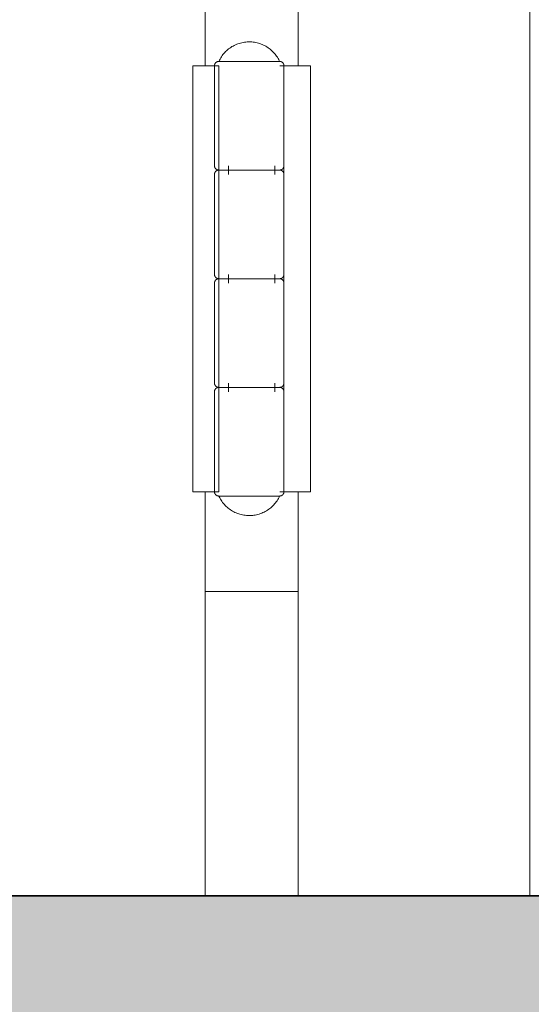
# Model space of a CAD drawing. Header units: inches. Extents: x 424 to 2043, y -237 to 445.
# Tile 660 of 965: x 855.217 to 855.335, y 220.672 to 220.899. Entities that reach past the tile are written whole.
import ezdxf

# ---------------------------------------------------------------- set-up
doc = ezdxf.new("R2010")
doc.units = ezdxf.units.IN
doc.header["$MEASUREMENT"] = 0
for name, color, linetype, lineweight in [('A-DOOR', 31, 'Continuous', 9), ('A-FLOR', 192, 'Continuous', 9), ('A-FLOR-HRAL', 11, 'Continuous', 9), ('A-FLOR-PATT', 8, 'Continuous', 35)]:
    doc.layers.add(name, color=color, linetype=linetype, lineweight=lineweight)

# ---------------------------------------------------------------- blocks, each defined once
blk = doc.blocks.new('Railing - Railing-185932-Section 1')
at = {"layer": 'A-FLOR-HRAL'}
blk.add_line((-121.62699, 5.67), (-121.60557, 5.67), dxfattribs=at)
blk = doc.blocks.new('Railing - Railing-185991-Section 1')
at = {"layer": 'A-FLOR-HRAL'}
blk.add_line((-121.62699, 5.67), (-121.60557, 5.67), dxfattribs=at)
blk = doc.blocks.new('5-panel_Bi-fold_external_door_10806 - Type 1-V65-Section 1')
at = {"layer": 'A-DOOR'}
for p, q in [((-121.5523, 8.33776), (-121.5523, 5.6)), ((-121.62699, 6.751), (-121.62699, 5.79096)), ((-121.60557, 6.751), (-121.60557, 5.79096)), ((-121.62985, 5.79096), (-121.6256, 5.79096)), ((-121.62985, 5.69296), (-121.62985, 5.79096)), ((-121.6256, 5.79096), (-121.62388, 5.79096)), ((-121.62486, 5.79096), (-121.62486, 5.76796)), ((-121.62388, 5.69296), (-121.62388, 5.79096)), ((-121.61692, 5.79196), (-121.62296, 5.79196)), ((-121.61083, 5.79196), (-121.61692, 5.79196)), ((-121.60981, 5.79096), (-121.60909, 5.79096)), ((-121.60887, 5.79096), (-121.60707, 5.79096)), ((-121.60887, 5.79096), (-121.60887, 5.69296)), ((-121.60886, 5.76796), (-121.60886, 5.79096)), ((-121.60707, 5.79096), (-121.60276, 5.79096)), ((-121.60276, 5.79096), (-121.60276, 5.69296)), ((-121.62289, 5.76696), (-121.61692, 5.76696)), ((-121.6168, 5.76696), (-121.62179, 5.76696)), ((-121.62166, 5.76596), (-121.62166, 5.76796)), ((-121.61692, 5.76696), (-121.6168, 5.76696)), ((-121.61099, 5.76796), (-121.61099, 5.76596)), ((-121.62486, 5.76596), (-121.62486, 5.74296)), ((-121.60886, 5.74296), (-121.60886, 5.76596)), ((-121.62289, 5.74196), (-121.61692, 5.74196)), ((-121.6168, 5.74196), (-121.62179, 5.74196)), ((-121.62166, 5.74096), (-121.62166, 5.74296)), ((-121.61692, 5.74196), (-121.6168, 5.74196)), ((-121.61099, 5.74296), (-121.61099, 5.74096)), ((-121.62486, 5.74096), (-121.62486, 5.71796)), ((-121.60886, 5.71796), (-121.60886, 5.74096)), ((-121.62289, 5.71696), (-121.61692, 5.71696)), ((-121.6168, 5.71696), (-121.62179, 5.71696)), ((-121.62166, 5.71596), (-121.62166, 5.71796)), ((-121.61692, 5.71696), (-121.6168, 5.71696)), ((-121.61099, 5.71796), (-121.61099, 5.71596)), ((-121.62486, 5.71596), (-121.62486, 5.69296)), ((-121.60886, 5.69296), (-121.60886, 5.71596)), ((-121.6256, 5.69296), (-121.62985, 5.69296)), ((-121.62699, 5.69296), (-121.62699, 5.6)), ((-121.62388, 5.69296), (-121.6256, 5.69296)), ((-121.62296, 5.69196), (-121.61692, 5.69196)), ((-121.61692, 5.69196), (-121.61083, 5.69196)), ((-121.60909, 5.69296), (-121.60981, 5.69296)), ((-121.60707, 5.69296), (-121.60887, 5.69296)), ((-121.60276, 5.69296), (-121.60707, 5.69296)), ((-121.60557, 5.69296), (-121.60557, 5.6))]:
    blk.add_line(p, q, dxfattribs=at)
at = {"layer": 'A-DOOR', "flags": 128}
for points in [[(-121.62386, 5.79196), (-121.62373, 5.79224), (-121.62358, 5.79251), (-121.62343, 5.79278), (-121.62326, 5.79304), (-121.62309, 5.79329), (-121.6229, 5.79353), (-121.62271, 5.79377), (-121.6225, 5.794), (-121.62229, 5.79422), (-121.62207, 5.79443), (-121.62184, 5.79464), (-121.6216, 5.79483), (-121.62135, 5.79502), (-121.6211, 5.79519), (-121.62084, 5.79536), (-121.62057, 5.79551), (-121.6203, 5.79565), (-121.62002, 5.79578), (-121.61974, 5.7959), (-121.61945, 5.79601), (-121.61916, 5.79611), (-121.61886, 5.7962), (-121.61856, 5.79627), (-121.61826, 5.79633), (-121.61796, 5.79638), (-121.61765, 5.79642), (-121.61734, 5.79645), (-121.61704, 5.79646), (-121.61686, 5.79646)], [(-121.61686, 5.79646), (-121.61655, 5.79645), (-121.61625, 5.79644), (-121.61594, 5.79641), (-121.61564, 5.79636), (-121.61533, 5.79631), (-121.61503, 5.79624), (-121.61474, 5.79616), (-121.61444, 5.79607), (-121.61415, 5.79597), (-121.61387, 5.79585), (-121.61359, 5.79573), (-121.61331, 5.79559), (-121.61304, 5.79544), (-121.61278, 5.79529), (-121.61252, 5.79512), (-121.61227, 5.79494), (-121.61202, 5.79475), (-121.61179, 5.79455), (-121.61156, 5.79434), (-121.61134, 5.79413), (-121.61113, 5.7939), (-121.61093, 5.79367), (-121.61074, 5.79343), (-121.61056, 5.79318), (-121.61039, 5.79292), (-121.61023, 5.79266), (-121.61008, 5.79239), (-121.60994, 5.79212), (-121.60986, 5.79196)], [(-121.62486, 5.79096), (-121.62486, 5.791), (-121.62486, 5.79104), (-121.62486, 5.79108), (-121.62485, 5.79112), (-121.62484, 5.79116), (-121.62483, 5.7912), (-121.62482, 5.79124), (-121.62481, 5.79128), (-121.6248, 5.79131), (-121.62478, 5.79135), (-121.62477, 5.79139), (-121.62475, 5.79142), (-121.62473, 5.79146), (-121.62471, 5.79149), (-121.62469, 5.79153), (-121.62466, 5.79156), (-121.62464, 5.79159), (-121.62461, 5.79162), (-121.62459, 5.79165), (-121.62456, 5.79168), (-121.62453, 5.79171), (-121.6245, 5.79173), (-121.62447, 5.79176), (-121.62444, 5.79178), (-121.6244, 5.7918), (-121.62437, 5.79182), (-121.62433, 5.79184), (-121.6243, 5.79186), (-121.62426, 5.79188), (-121.62422, 5.79189), (-121.62419, 5.79191), (-121.62415, 5.79192), (-121.62411, 5.79193), (-121.62407, 5.79194), (-121.62403, 5.79195), (-121.62399, 5.79195), (-121.62395, 5.79196), (-121.62391, 5.79196), (-121.62387, 5.79196), (-121.62386, 5.79196)], [(-121.61692, 5.79196), (-121.6172, 5.79196), (-121.61748, 5.79196), (-121.61776, 5.79196), (-121.61804, 5.79196), (-121.61831, 5.79196), (-121.61859, 5.79196), (-121.61886, 5.79196), (-121.61912, 5.79196), (-121.61939, 5.79196), (-121.61965, 5.79196), (-121.6199, 5.79196), (-121.62015, 5.79196), (-121.62039, 5.79196), (-121.62063, 5.79196), (-121.62087, 5.79196), (-121.62109, 5.79196), (-121.62131, 5.79196), (-121.62152, 5.79196), (-121.62173, 5.79196), (-121.62193, 5.79196), (-121.62212, 5.79196), (-121.6223, 5.79196), (-121.62247, 5.79196), (-121.62263, 5.79196), (-121.62279, 5.79196), (-121.62293, 5.79196), (-121.62307, 5.79196), (-121.62319, 5.79196), (-121.6233, 5.79196), (-121.62341, 5.79196), (-121.6235, 5.79196), (-121.62359, 5.79196), (-121.62366, 5.79196), (-121.62372, 5.79196), (-121.62377, 5.79196), (-121.62381, 5.79196), (-121.62384, 5.79196), (-121.62386, 5.79196), (-121.62386, 5.79196)], [(-121.62386, 5.79196), (-121.62386, 5.79196), (-121.62384, 5.79196), (-121.62381, 5.79196), (-121.62377, 5.79196), (-121.62372, 5.79196), (-121.62366, 5.79196), (-121.62359, 5.79196), (-121.62351, 5.79196), (-121.62341, 5.79196), (-121.62331, 5.79196), (-121.6232, 5.79196), (-121.62307, 5.79196), (-121.62294, 5.79196), (-121.62279, 5.79196), (-121.62264, 5.79196), (-121.62248, 5.79196), (-121.62231, 5.79196)], [(-121.60986, 5.79196), (-121.60987, 5.79196), (-121.60989, 5.79196), (-121.60991, 5.79196), (-121.60995, 5.79196), (-121.61, 5.79196), (-121.61006, 5.79196), (-121.61014, 5.79196), (-121.61022, 5.79196), (-121.61031, 5.79196), (-121.61042, 5.79196), (-121.61053, 5.79196), (-121.61065, 5.79196), (-121.61079, 5.79196), (-121.61093, 5.79196), (-121.61109, 5.79196), (-121.61125, 5.79196), (-121.61142, 5.79196), (-121.6116, 5.79196), (-121.61179, 5.79196), (-121.61199, 5.79196), (-121.61219, 5.79196), (-121.6124, 5.79196), (-121.61262, 5.79196), (-121.61285, 5.79196), (-121.61308, 5.79196), (-121.61332, 5.79196), (-121.61356, 5.79196), (-121.61381, 5.79196), (-121.61407, 5.79196), (-121.61433, 5.79196), (-121.61459, 5.79196), (-121.61486, 5.79196), (-121.61513, 5.79196), (-121.6154, 5.79196), (-121.61567, 5.79196), (-121.61595, 5.79196), (-121.61623, 5.79196), (-121.61651, 5.79196), (-121.61679, 5.79196), (-121.61692, 5.79196)], [(-121.61143, 5.79196), (-121.61126, 5.79196), (-121.61109, 5.79196), (-121.61094, 5.79196), (-121.61079, 5.79196), (-121.61066, 5.79196), (-121.61054, 5.79196), (-121.61042, 5.79196), (-121.61032, 5.79196), (-121.61022, 5.79196), (-121.61014, 5.79196), (-121.61007, 5.79196), (-121.61, 5.79196), (-121.60995, 5.79196), (-121.60991, 5.79196), (-121.60989, 5.79196), (-121.60987, 5.79196), (-121.60986, 5.79196)], [(-121.60986, 5.79196), (-121.60982, 5.79196), (-121.60978, 5.79196), (-121.60974, 5.79195), (-121.6097, 5.79195), (-121.60966, 5.79194), (-121.60962, 5.79193), (-121.60959, 5.79192), (-121.60955, 5.79191), (-121.60951, 5.7919), (-121.60947, 5.79188), (-121.60944, 5.79187), (-121.6094, 5.79185), (-121.60937, 5.79183), (-121.60933, 5.79181), (-121.6093, 5.79179), (-121.60927, 5.79176), (-121.60923, 5.79174), (-121.6092, 5.79171), (-121.60917, 5.79169), (-121.60915, 5.79166), (-121.60912, 5.79163), (-121.60909, 5.7916), (-121.60907, 5.79157), (-121.60904, 5.79153), (-121.60902, 5.7915), (-121.609, 5.79147), (-121.60898, 5.79143), (-121.60896, 5.7914), (-121.60895, 5.79136), (-121.60893, 5.79132), (-121.60892, 5.79129), (-121.6089, 5.79125), (-121.60889, 5.79121), (-121.60888, 5.79117), (-121.60888, 5.79113), (-121.60887, 5.79109), (-121.60887, 5.79105), (-121.60886, 5.79101), (-121.60886, 5.79097), (-121.60886, 5.79096)], [(-121.62386, 5.76696), (-121.6239, 5.76696), (-121.62394, 5.76696), (-121.62398, 5.76697), (-121.62402, 5.76697), (-121.62406, 5.76698), (-121.6241, 5.76699), (-121.62414, 5.767), (-121.62418, 5.76701), (-121.62421, 5.76703), (-121.62425, 5.76704), (-121.62429, 5.76706), (-121.62432, 5.76707), (-121.62436, 5.76709), (-121.62439, 5.76711), (-121.62443, 5.76714), (-121.62446, 5.76716), (-121.62449, 5.76718), (-121.62452, 5.76721), (-121.62455, 5.76724), (-121.62458, 5.76726), (-121.62461, 5.76729), (-121.62463, 5.76732), (-121.62466, 5.76736), (-121.62468, 5.76739), (-121.6247, 5.76742), (-121.62473, 5.76745), (-121.62474, 5.76749), (-121.62476, 5.76753), (-121.62478, 5.76756), (-121.62479, 5.7676), (-121.62481, 5.76764), (-121.62482, 5.76767), (-121.62483, 5.76771), (-121.62484, 5.76775), (-121.62485, 5.76779), (-121.62485, 5.76783), (-121.62486, 5.76787), (-121.62486, 5.76791), (-121.62486, 5.76795), (-121.62486, 5.76796)], [(-121.62486, 5.76596), (-121.62486, 5.766), (-121.62486, 5.76604), (-121.62486, 5.76608), (-121.62485, 5.76612), (-121.62484, 5.76616), (-121.62483, 5.7662), (-121.62482, 5.76624), (-121.62481, 5.76628), (-121.6248, 5.76631), (-121.62478, 5.76635), (-121.62477, 5.76639), (-121.62475, 5.76642), (-121.62473, 5.76646), (-121.62471, 5.76649), (-121.62469, 5.76653), (-121.62466, 5.76656), (-121.62464, 5.76659), (-121.62461, 5.76662), (-121.62459, 5.76665), (-121.62456, 5.76668), (-121.62453, 5.76671), (-121.6245, 5.76673), (-121.62447, 5.76676), (-121.62444, 5.76678), (-121.6244, 5.7668), (-121.62437, 5.76682), (-121.62433, 5.76684), (-121.6243, 5.76686), (-121.62426, 5.76688), (-121.62422, 5.76689), (-121.62419, 5.76691), (-121.62415, 5.76692), (-121.62411, 5.76693), (-121.62407, 5.76694), (-121.62403, 5.76695), (-121.62399, 5.76695), (-121.62395, 5.76696), (-121.62391, 5.76696), (-121.62387, 5.76696), (-121.62386, 5.76696)], [(-121.6168, 5.76696), (-121.61708, 5.76696), (-121.61736, 5.76696), (-121.61764, 5.76696), (-121.61792, 5.76696), (-121.61819, 5.76696), (-121.61847, 5.76696), (-121.61874, 5.76696), (-121.61901, 5.76696), (-121.61927, 5.76696), (-121.61953, 5.76696), (-121.61979, 5.76696), (-121.62004, 5.76696), (-121.62029, 5.76696), (-121.62053, 5.76696), (-121.62076, 5.76696), (-121.62099, 5.76696), (-121.62122, 5.76696), (-121.62143, 5.76696), (-121.62164, 5.76696), (-121.62184, 5.76696), (-121.62203, 5.76696), (-121.62222, 5.76696), (-121.62239, 5.76696), (-121.62256, 5.76696), (-121.62272, 5.76696), (-121.62287, 5.76696), (-121.62301, 5.76696), (-121.62314, 5.76696), (-121.62326, 5.76696), (-121.62336, 5.76696), (-121.62346, 5.76696), (-121.62355, 5.76696), (-121.62363, 5.76696), (-121.62369, 5.76696), (-121.62375, 5.76696), (-121.62379, 5.76696), (-121.62383, 5.76696), (-121.62385, 5.76696), (-121.62386, 5.76696)], [(-121.62386, 5.76696), (-121.62386, 5.76696), (-121.62384, 5.76696), (-121.62381, 5.76696), (-121.62377, 5.76696), (-121.62372, 5.76696), (-121.62366, 5.76696), (-121.62359, 5.76696), (-121.62351, 5.76696), (-121.62341, 5.76696), (-121.62331, 5.76696), (-121.6232, 5.76696), (-121.62307, 5.76696), (-121.62294, 5.76696), (-121.62279, 5.76696), (-121.62264, 5.76696), (-121.62248, 5.76696), (-121.62231, 5.76696), (-121.62213, 5.76696), (-121.62194, 5.76696), (-121.62174, 5.76696), (-121.62153, 5.76696), (-121.62132, 5.76696), (-121.6211, 5.76696), (-121.62088, 5.76696), (-121.62064, 5.76696), (-121.62041, 5.76696), (-121.62016, 5.76696), (-121.61991, 5.76696), (-121.61966, 5.76696), (-121.6194, 5.76696), (-121.61914, 5.76696), (-121.61887, 5.76696), (-121.6186, 5.76696), (-121.61833, 5.76696), (-121.61805, 5.76696), (-121.61778, 5.76696), (-121.6175, 5.76696), (-121.61722, 5.76696), (-121.61694, 5.76696), (-121.61692, 5.76696)], [(-121.61692, 5.76696), (-121.6172, 5.76696), (-121.61748, 5.76696), (-121.61776, 5.76696), (-121.61804, 5.76696), (-121.61831, 5.76696), (-121.61859, 5.76696), (-121.61886, 5.76696), (-121.61912, 5.76696), (-121.61939, 5.76696), (-121.61965, 5.76696), (-121.6199, 5.76696), (-121.62015, 5.76696), (-121.62039, 5.76696), (-121.62063, 5.76696), (-121.62087, 5.76696), (-121.62109, 5.76696), (-121.62131, 5.76696), (-121.62152, 5.76696), (-121.62173, 5.76696), (-121.62193, 5.76696), (-121.62212, 5.76696), (-121.6223, 5.76696), (-121.62247, 5.76696), (-121.62263, 5.76696), (-121.62279, 5.76696), (-121.62293, 5.76696), (-121.62307, 5.76696), (-121.62319, 5.76696), (-121.6233, 5.76696), (-121.62341, 5.76696), (-121.6235, 5.76696), (-121.62359, 5.76696), (-121.62366, 5.76696), (-121.62372, 5.76696), (-121.62377, 5.76696), (-121.62381, 5.76696), (-121.62384, 5.76696), (-121.62386, 5.76696), (-121.62386, 5.76696)], [(-121.62386, 5.76696), (-121.62386, 5.76696), (-121.62384, 5.76696), (-121.62381, 5.76696), (-121.62377, 5.76696), (-121.62372, 5.76696), (-121.62366, 5.76696), (-121.62359, 5.76696), (-121.62351, 5.76696), (-121.62341, 5.76696), (-121.62331, 5.76696), (-121.6232, 5.76696), (-121.62307, 5.76696), (-121.62294, 5.76696), (-121.62279, 5.76696), (-121.62264, 5.76696), (-121.62248, 5.76696), (-121.62231, 5.76696), (-121.62213, 5.76696), (-121.62194, 5.76696), (-121.62174, 5.76696), (-121.62153, 5.76696), (-121.62132, 5.76696), (-121.6211, 5.76696), (-121.62088, 5.76696), (-121.62064, 5.76696), (-121.62041, 5.76696), (-121.62016, 5.76696), (-121.61991, 5.76696), (-121.61966, 5.76696), (-121.6194, 5.76696), (-121.61914, 5.76696), (-121.61887, 5.76696), (-121.6186, 5.76696), (-121.61833, 5.76696), (-121.61805, 5.76696), (-121.61778, 5.76696), (-121.6175, 5.76696), (-121.61722, 5.76696), (-121.61694, 5.76696), (-121.6168, 5.76696)], [(-121.61692, 5.76696), (-121.61664, 5.76696), (-121.61636, 5.76696), (-121.61609, 5.76696), (-121.61581, 5.76696), (-121.61553, 5.76696), (-121.61526, 5.76696), (-121.61499, 5.76696), (-121.61472, 5.76696), (-121.61445, 5.76696), (-121.61419, 5.76696), (-121.61394, 5.76696), (-121.61369, 5.76696), (-121.61344, 5.76696), (-121.6132, 5.76696), (-121.61296, 5.76696), (-121.61273, 5.76696), (-121.61251, 5.76696), (-121.61229, 5.76696), (-121.61209, 5.76696), (-121.61188, 5.76696), (-121.61169, 5.76696), (-121.61151, 5.76696), (-121.61133, 5.76696), (-121.61116, 5.76696), (-121.61101, 5.76696), (-121.61086, 5.76696), (-121.61072, 5.76696), (-121.61059, 5.76696), (-121.61047, 5.76696), (-121.61036, 5.76696), (-121.61026, 5.76696), (-121.61017, 5.76696), (-121.6101, 5.76696), (-121.61003, 5.76696), (-121.60998, 5.76696), (-121.60993, 5.76696), (-121.6099, 5.76696), (-121.60988, 5.76696), (-121.60986, 5.76696)], [(-121.60986, 5.76696), (-121.60987, 5.76696), (-121.60989, 5.76696), (-121.60991, 5.76696), (-121.60995, 5.76696), (-121.61, 5.76696), (-121.61006, 5.76696), (-121.61014, 5.76696), (-121.61022, 5.76696), (-121.61031, 5.76696), (-121.61042, 5.76696), (-121.61053, 5.76696), (-121.61065, 5.76696), (-121.61079, 5.76696), (-121.61093, 5.76696), (-121.61109, 5.76696), (-121.61125, 5.76696), (-121.61142, 5.76696), (-121.6116, 5.76696), (-121.61179, 5.76696), (-121.61199, 5.76696), (-121.61219, 5.76696), (-121.6124, 5.76696), (-121.61262, 5.76696), (-121.61285, 5.76696), (-121.61308, 5.76696), (-121.61332, 5.76696), (-121.61356, 5.76696), (-121.61381, 5.76696), (-121.61407, 5.76696), (-121.61433, 5.76696), (-121.61459, 5.76696), (-121.61486, 5.76696), (-121.61513, 5.76696), (-121.6154, 5.76696), (-121.61567, 5.76696), (-121.61595, 5.76696), (-121.61623, 5.76696), (-121.61651, 5.76696), (-121.61679, 5.76696), (-121.61692, 5.76696)], [(-121.60986, 5.76696), (-121.60987, 5.76696), (-121.60989, 5.76696), (-121.60991, 5.76696), (-121.60995, 5.76696), (-121.61, 5.76696), (-121.61006, 5.76696), (-121.61014, 5.76696), (-121.61022, 5.76696), (-121.61031, 5.76696), (-121.61042, 5.76696), (-121.61053, 5.76696), (-121.61065, 5.76696), (-121.61079, 5.76696), (-121.61093, 5.76696), (-121.61109, 5.76696), (-121.61125, 5.76696), (-121.61142, 5.76696), (-121.6116, 5.76696), (-121.61179, 5.76696), (-121.61199, 5.76696), (-121.61219, 5.76696), (-121.6124, 5.76696), (-121.61262, 5.76696), (-121.61285, 5.76696), (-121.61308, 5.76696), (-121.61332, 5.76696), (-121.61356, 5.76696), (-121.61381, 5.76696), (-121.61407, 5.76696), (-121.61433, 5.76696), (-121.61459, 5.76696), (-121.61486, 5.76696), (-121.61513, 5.76696), (-121.6154, 5.76696), (-121.61567, 5.76696), (-121.61595, 5.76696), (-121.61623, 5.76696), (-121.61651, 5.76696), (-121.61679, 5.76696), (-121.6168, 5.76696)], [(-121.6168, 5.76696), (-121.61652, 5.76696), (-121.61624, 5.76696), (-121.61596, 5.76696), (-121.61569, 5.76696), (-121.61541, 5.76696), (-121.61514, 5.76696), (-121.61487, 5.76696), (-121.6146, 5.76696), (-121.61434, 5.76696), (-121.61408, 5.76696), (-121.61383, 5.76696), (-121.61358, 5.76696), (-121.61333, 5.76696), (-121.61309, 5.76696), (-121.61286, 5.76696), (-121.61263, 5.76696), (-121.61241, 5.76696), (-121.6122, 5.76696), (-121.612, 5.76696), (-121.6118, 5.76696), (-121.61161, 5.76696), (-121.61143, 5.76696), (-121.61126, 5.76696), (-121.61109, 5.76696), (-121.61094, 5.76696), (-121.61079, 5.76696), (-121.61066, 5.76696), (-121.61054, 5.76696), (-121.61042, 5.76696), (-121.61032, 5.76696), (-121.61022, 5.76696), (-121.61014, 5.76696), (-121.61007, 5.76696), (-121.61, 5.76696), (-121.60995, 5.76696), (-121.60991, 5.76696), (-121.60989, 5.76696), (-121.60987, 5.76696), (-121.60986, 5.76696)], [(-121.60886, 5.76796), (-121.60886, 5.76792), (-121.60887, 5.76788), (-121.60887, 5.76784), (-121.60888, 5.7678), (-121.60888, 5.76776), (-121.60889, 5.76772), (-121.6089, 5.76768), (-121.60891, 5.76765), (-121.60893, 5.76761), (-121.60894, 5.76757), (-121.60896, 5.76753), (-121.60898, 5.7675), (-121.60899, 5.76746), (-121.60902, 5.76743), (-121.60904, 5.7674), (-121.60906, 5.76736), (-121.60909, 5.76733), (-121.60911, 5.7673), (-121.60914, 5.76727), (-121.60917, 5.76724), (-121.6092, 5.76722), (-121.60923, 5.76719), (-121.60926, 5.76717), (-121.60929, 5.76714), (-121.60932, 5.76712), (-121.60936, 5.7671), (-121.60939, 5.76708), (-121.60943, 5.76706), (-121.60946, 5.76704), (-121.6095, 5.76703), (-121.60954, 5.76702), (-121.60958, 5.767), (-121.60961, 5.76699), (-121.60965, 5.76698), (-121.60969, 5.76698), (-121.60973, 5.76697), (-121.60977, 5.76697), (-121.60981, 5.76696), (-121.60985, 5.76696), (-121.60986, 5.76696)], [(-121.60986, 5.76696), (-121.60982, 5.76696), (-121.60978, 5.76696), (-121.60974, 5.76695), (-121.6097, 5.76695), (-121.60966, 5.76694), (-121.60962, 5.76693), (-121.60959, 5.76692), (-121.60955, 5.76691), (-121.60951, 5.7669), (-121.60947, 5.76688), (-121.60944, 5.76687), (-121.6094, 5.76685), (-121.60937, 5.76683), (-121.60933, 5.76681), (-121.6093, 5.76679), (-121.60927, 5.76676), (-121.60923, 5.76674), (-121.6092, 5.76671), (-121.60917, 5.76669), (-121.60915, 5.76666), (-121.60912, 5.76663), (-121.60909, 5.7666), (-121.60907, 5.76657), (-121.60904, 5.76653), (-121.60902, 5.7665), (-121.609, 5.76647), (-121.60898, 5.76643), (-121.60896, 5.7664), (-121.60895, 5.76636), (-121.60893, 5.76632), (-121.60892, 5.76629), (-121.6089, 5.76625), (-121.60889, 5.76621), (-121.60888, 5.76617), (-121.60888, 5.76613), (-121.60887, 5.76609), (-121.60887, 5.76605), (-121.60886, 5.76601), (-121.60886, 5.76597), (-121.60886, 5.76596)], [(-121.62386, 5.74196), (-121.6239, 5.74196), (-121.62394, 5.74196), (-121.62398, 5.74197), (-121.62402, 5.74197), (-121.62406, 5.74198), (-121.6241, 5.74199), (-121.62414, 5.742), (-121.62418, 5.74201), (-121.62421, 5.74203), (-121.62425, 5.74204), (-121.62429, 5.74206), (-121.62432, 5.74207), (-121.62436, 5.74209), (-121.62439, 5.74211), (-121.62443, 5.74214), (-121.62446, 5.74216), (-121.62449, 5.74218), (-121.62452, 5.74221), (-121.62455, 5.74224), (-121.62458, 5.74226), (-121.62461, 5.74229), (-121.62463, 5.74232), (-121.62466, 5.74236), (-121.62468, 5.74239), (-121.6247, 5.74242), (-121.62473, 5.74245), (-121.62474, 5.74249), (-121.62476, 5.74253), (-121.62478, 5.74256), (-121.62479, 5.7426), (-121.62481, 5.74264), (-121.62482, 5.74267), (-121.62483, 5.74271), (-121.62484, 5.74275), (-121.62485, 5.74279), (-121.62485, 5.74283), (-121.62486, 5.74287), (-121.62486, 5.74291), (-121.62486, 5.74295), (-121.62486, 5.74296)], [(-121.62486, 5.74096), (-121.62486, 5.741), (-121.62486, 5.74104), (-121.62486, 5.74108), (-121.62485, 5.74112), (-121.62484, 5.74116), (-121.62483, 5.7412), (-121.62482, 5.74124), (-121.62481, 5.74128), (-121.6248, 5.74131), (-121.62478, 5.74135), (-121.62477, 5.74139), (-121.62475, 5.74142), (-121.62473, 5.74146), (-121.62471, 5.74149), (-121.62469, 5.74153), (-121.62466, 5.74156), (-121.62464, 5.74159), (-121.62461, 5.74162), (-121.62459, 5.74165), (-121.62456, 5.74168), (-121.62453, 5.74171), (-121.6245, 5.74173), (-121.62447, 5.74176), (-121.62444, 5.74178), (-121.6244, 5.7418), (-121.62437, 5.74182), (-121.62433, 5.74184), (-121.6243, 5.74186), (-121.62426, 5.74188), (-121.62422, 5.74189), (-121.62419, 5.74191), (-121.62415, 5.74192), (-121.62411, 5.74193), (-121.62407, 5.74194), (-121.62403, 5.74195), (-121.62399, 5.74195), (-121.62395, 5.74196), (-121.62391, 5.74196), (-121.62387, 5.74196), (-121.62386, 5.74196)], [(-121.6168, 5.74196), (-121.61708, 5.74196), (-121.61736, 5.74196), (-121.61764, 5.74196), (-121.61792, 5.74196), (-121.61819, 5.74196), (-121.61847, 5.74196), (-121.61874, 5.74196), (-121.61901, 5.74196), (-121.61927, 5.74196), (-121.61953, 5.74196), (-121.61979, 5.74196), (-121.62004, 5.74196), (-121.62029, 5.74196), (-121.62053, 5.74196), (-121.62076, 5.74196), (-121.62099, 5.74196), (-121.62122, 5.74196), (-121.62143, 5.74196), (-121.62164, 5.74196), (-121.62184, 5.74196), (-121.62203, 5.74196), (-121.62222, 5.74196), (-121.62239, 5.74196), (-121.62256, 5.74196), (-121.62272, 5.74196), (-121.62287, 5.74196), (-121.62301, 5.74196), (-121.62314, 5.74196), (-121.62326, 5.74196), (-121.62336, 5.74196), (-121.62346, 5.74196), (-121.62355, 5.74196), (-121.62363, 5.74196), (-121.62369, 5.74196), (-121.62375, 5.74196), (-121.62379, 5.74196), (-121.62383, 5.74196), (-121.62385, 5.74196), (-121.62386, 5.74196)], [(-121.62386, 5.74196), (-121.62386, 5.74196), (-121.62384, 5.74196), (-121.62381, 5.74196), (-121.62377, 5.74196), (-121.62372, 5.74196), (-121.62366, 5.74196), (-121.62359, 5.74196), (-121.62351, 5.74196), (-121.62341, 5.74196), (-121.62331, 5.74196), (-121.6232, 5.74196), (-121.62307, 5.74196), (-121.62294, 5.74196), (-121.62279, 5.74196), (-121.62264, 5.74196), (-121.62248, 5.74196), (-121.62231, 5.74196), (-121.62213, 5.74196), (-121.62194, 5.74196), (-121.62174, 5.74196), (-121.62153, 5.74196), (-121.62132, 5.74196), (-121.6211, 5.74196), (-121.62088, 5.74196), (-121.62064, 5.74196), (-121.62041, 5.74196), (-121.62016, 5.74196), (-121.61991, 5.74196), (-121.61966, 5.74196), (-121.6194, 5.74196), (-121.61914, 5.74196), (-121.61887, 5.74196), (-121.6186, 5.74196), (-121.61833, 5.74196), (-121.61805, 5.74196), (-121.61778, 5.74196), (-121.6175, 5.74196), (-121.61722, 5.74196), (-121.61694, 5.74196), (-121.61692, 5.74196)], [(-121.61692, 5.74196), (-121.6172, 5.74196), (-121.61748, 5.74196), (-121.61776, 5.74196), (-121.61804, 5.74196), (-121.61831, 5.74196), (-121.61859, 5.74196), (-121.61886, 5.74196), (-121.61912, 5.74196), (-121.61939, 5.74196), (-121.61965, 5.74196), (-121.6199, 5.74196), (-121.62015, 5.74196), (-121.62039, 5.74196), (-121.62063, 5.74196), (-121.62087, 5.74196), (-121.62109, 5.74196), (-121.62131, 5.74196), (-121.62152, 5.74196), (-121.62173, 5.74196), (-121.62193, 5.74196), (-121.62212, 5.74196), (-121.6223, 5.74196), (-121.62247, 5.74196), (-121.62263, 5.74196), (-121.62279, 5.74196), (-121.62293, 5.74196), (-121.62307, 5.74196), (-121.62319, 5.74196), (-121.6233, 5.74196), (-121.62341, 5.74196), (-121.6235, 5.74196), (-121.62359, 5.74196), (-121.62366, 5.74196), (-121.62372, 5.74196), (-121.62377, 5.74196), (-121.62381, 5.74196), (-121.62384, 5.74196), (-121.62386, 5.74196), (-121.62386, 5.74196)], [(-121.62386, 5.74196), (-121.62386, 5.74196), (-121.62384, 5.74196), (-121.62381, 5.74196), (-121.62377, 5.74196), (-121.62372, 5.74196), (-121.62366, 5.74196), (-121.62359, 5.74196), (-121.62351, 5.74196), (-121.62341, 5.74196), (-121.62331, 5.74196), (-121.6232, 5.74196), (-121.62307, 5.74196), (-121.62294, 5.74196), (-121.62279, 5.74196), (-121.62264, 5.74196), (-121.62248, 5.74196), (-121.62231, 5.74196), (-121.62213, 5.74196), (-121.62194, 5.74196), (-121.62174, 5.74196), (-121.62153, 5.74196), (-121.62132, 5.74196), (-121.6211, 5.74196), (-121.62088, 5.74196), (-121.62064, 5.74196), (-121.62041, 5.74196), (-121.62016, 5.74196), (-121.61991, 5.74196), (-121.61966, 5.74196), (-121.6194, 5.74196), (-121.61914, 5.74196), (-121.61887, 5.74196), (-121.6186, 5.74196), (-121.61833, 5.74196), (-121.61805, 5.74196), (-121.61778, 5.74196), (-121.6175, 5.74196), (-121.61722, 5.74196), (-121.61694, 5.74196), (-121.6168, 5.74196)], [(-121.61692, 5.74196), (-121.61664, 5.74196), (-121.61636, 5.74196), (-121.61609, 5.74196), (-121.61581, 5.74196), (-121.61553, 5.74196), (-121.61526, 5.74196), (-121.61499, 5.74196), (-121.61472, 5.74196), (-121.61445, 5.74196), (-121.61419, 5.74196), (-121.61394, 5.74196), (-121.61369, 5.74196), (-121.61344, 5.74196), (-121.6132, 5.74196), (-121.61296, 5.74196), (-121.61273, 5.74196), (-121.61251, 5.74196), (-121.61229, 5.74196), (-121.61209, 5.74196), (-121.61188, 5.74196), (-121.61169, 5.74196), (-121.61151, 5.74196), (-121.61133, 5.74196), (-121.61116, 5.74196), (-121.61101, 5.74196), (-121.61086, 5.74196), (-121.61072, 5.74196), (-121.61059, 5.74196), (-121.61047, 5.74196), (-121.61036, 5.74196), (-121.61026, 5.74196), (-121.61017, 5.74196), (-121.6101, 5.74196), (-121.61003, 5.74196), (-121.60998, 5.74196), (-121.60993, 5.74196), (-121.6099, 5.74196), (-121.60988, 5.74196), (-121.60986, 5.74196)], [(-121.60986, 5.74196), (-121.60987, 5.74196), (-121.60989, 5.74196), (-121.60991, 5.74196), (-121.60995, 5.74196), (-121.61, 5.74196), (-121.61006, 5.74196), (-121.61014, 5.74196), (-121.61022, 5.74196), (-121.61031, 5.74196), (-121.61042, 5.74196), (-121.61053, 5.74196), (-121.61065, 5.74196), (-121.61079, 5.74196), (-121.61093, 5.74196), (-121.61109, 5.74196), (-121.61125, 5.74196), (-121.61142, 5.74196), (-121.6116, 5.74196), (-121.61179, 5.74196), (-121.61199, 5.74196), (-121.61219, 5.74196), (-121.6124, 5.74196), (-121.61262, 5.74196), (-121.61285, 5.74196), (-121.61308, 5.74196), (-121.61332, 5.74196), (-121.61356, 5.74196), (-121.61381, 5.74196), (-121.61407, 5.74196), (-121.61433, 5.74196), (-121.61459, 5.74196), (-121.61486, 5.74196), (-121.61513, 5.74196), (-121.6154, 5.74196), (-121.61567, 5.74196), (-121.61595, 5.74196), (-121.61623, 5.74196), (-121.61651, 5.74196), (-121.61679, 5.74196), (-121.61692, 5.74196)], [(-121.60986, 5.74196), (-121.60987, 5.74196), (-121.60989, 5.74196), (-121.60991, 5.74196), (-121.60995, 5.74196), (-121.61, 5.74196), (-121.61006, 5.74196), (-121.61014, 5.74196), (-121.61022, 5.74196), (-121.61031, 5.74196), (-121.61042, 5.74196), (-121.61053, 5.74196), (-121.61065, 5.74196), (-121.61079, 5.74196), (-121.61093, 5.74196), (-121.61109, 5.74196), (-121.61125, 5.74196), (-121.61142, 5.74196), (-121.6116, 5.74196), (-121.61179, 5.74196), (-121.61199, 5.74196), (-121.61219, 5.74196), (-121.6124, 5.74196), (-121.61262, 5.74196), (-121.61285, 5.74196), (-121.61308, 5.74196), (-121.61332, 5.74196), (-121.61356, 5.74196), (-121.61381, 5.74196), (-121.61407, 5.74196), (-121.61433, 5.74196), (-121.61459, 5.74196), (-121.61486, 5.74196), (-121.61513, 5.74196), (-121.6154, 5.74196), (-121.61567, 5.74196), (-121.61595, 5.74196), (-121.61623, 5.74196), (-121.61651, 5.74196), (-121.61679, 5.74196), (-121.6168, 5.74196)], [(-121.6168, 5.74196), (-121.61652, 5.74196), (-121.61624, 5.74196), (-121.61596, 5.74196), (-121.61569, 5.74196), (-121.61541, 5.74196), (-121.61514, 5.74196), (-121.61487, 5.74196), (-121.6146, 5.74196), (-121.61434, 5.74196), (-121.61408, 5.74196), (-121.61383, 5.74196), (-121.61358, 5.74196), (-121.61333, 5.74196), (-121.61309, 5.74196), (-121.61286, 5.74196), (-121.61263, 5.74196), (-121.61241, 5.74196), (-121.6122, 5.74196), (-121.612, 5.74196), (-121.6118, 5.74196), (-121.61161, 5.74196), (-121.61143, 5.74196), (-121.61126, 5.74196), (-121.61109, 5.74196), (-121.61094, 5.74196), (-121.61079, 5.74196), (-121.61066, 5.74196), (-121.61054, 5.74196), (-121.61042, 5.74196), (-121.61032, 5.74196), (-121.61022, 5.74196), (-121.61014, 5.74196), (-121.61007, 5.74196), (-121.61, 5.74196), (-121.60995, 5.74196), (-121.60991, 5.74196), (-121.60989, 5.74196), (-121.60987, 5.74196), (-121.60986, 5.74196)], [(-121.60886, 5.74296), (-121.60886, 5.74292), (-121.60887, 5.74288), (-121.60887, 5.74284), (-121.60888, 5.7428), (-121.60888, 5.74276), (-121.60889, 5.74272), (-121.6089, 5.74268), (-121.60891, 5.74265), (-121.60893, 5.74261), (-121.60894, 5.74257), (-121.60896, 5.74253), (-121.60898, 5.7425), (-121.60899, 5.74246), (-121.60902, 5.74243), (-121.60904, 5.7424), (-121.60906, 5.74236), (-121.60909, 5.74233), (-121.60911, 5.7423), (-121.60914, 5.74227), (-121.60917, 5.74224), (-121.6092, 5.74222), (-121.60923, 5.74219), (-121.60926, 5.74217), (-121.60929, 5.74214), (-121.60932, 5.74212), (-121.60936, 5.7421), (-121.60939, 5.74208), (-121.60943, 5.74206), (-121.60946, 5.74204), (-121.6095, 5.74203), (-121.60954, 5.74202), (-121.60958, 5.742), (-121.60961, 5.74199), (-121.60965, 5.74198), (-121.60969, 5.74198), (-121.60973, 5.74197), (-121.60977, 5.74197), (-121.60981, 5.74196), (-121.60985, 5.74196), (-121.60986, 5.74196)], [(-121.60986, 5.74196), (-121.60982, 5.74196), (-121.60978, 5.74196), (-121.60974, 5.74195), (-121.6097, 5.74195), (-121.60966, 5.74194), (-121.60962, 5.74193), (-121.60959, 5.74192), (-121.60955, 5.74191), (-121.60951, 5.7419), (-121.60947, 5.74188), (-121.60944, 5.74187), (-121.6094, 5.74185), (-121.60937, 5.74183), (-121.60933, 5.74181), (-121.6093, 5.74179), (-121.60927, 5.74176), (-121.60923, 5.74174), (-121.6092, 5.74171), (-121.60917, 5.74169), (-121.60915, 5.74166), (-121.60912, 5.74163), (-121.60909, 5.7416), (-121.60907, 5.74157), (-121.60904, 5.74153), (-121.60902, 5.7415), (-121.609, 5.74147), (-121.60898, 5.74143), (-121.60896, 5.7414), (-121.60895, 5.74136), (-121.60893, 5.74132), (-121.60892, 5.74129), (-121.6089, 5.74125), (-121.60889, 5.74121), (-121.60888, 5.74117), (-121.60888, 5.74113), (-121.60887, 5.74109), (-121.60887, 5.74105), (-121.60886, 5.74101), (-121.60886, 5.74097), (-121.60886, 5.74096)], [(-121.62386, 5.71696), (-121.6239, 5.71696), (-121.62394, 5.71696), (-121.62398, 5.71697), (-121.62402, 5.71697), (-121.62406, 5.71698), (-121.6241, 5.71699), (-121.62414, 5.717), (-121.62418, 5.71701), (-121.62421, 5.71703), (-121.62425, 5.71704), (-121.62429, 5.71706), (-121.62432, 5.71707), (-121.62436, 5.71709), (-121.62439, 5.71711), (-121.62443, 5.71714), (-121.62446, 5.71716), (-121.62449, 5.71718), (-121.62452, 5.71721), (-121.62455, 5.71724), (-121.62458, 5.71726), (-121.62461, 5.71729), (-121.62463, 5.71732), (-121.62466, 5.71736), (-121.62468, 5.71739), (-121.6247, 5.71742), (-121.62473, 5.71745), (-121.62474, 5.71749), (-121.62476, 5.71753), (-121.62478, 5.71756), (-121.62479, 5.7176), (-121.62481, 5.71764), (-121.62482, 5.71767), (-121.62483, 5.71771), (-121.62484, 5.71775), (-121.62485, 5.71779), (-121.62485, 5.71783), (-121.62486, 5.71787), (-121.62486, 5.71791), (-121.62486, 5.71795), (-121.62486, 5.71796)], [(-121.62486, 5.71596), (-121.62486, 5.716), (-121.62486, 5.71604), (-121.62486, 5.71608), (-121.62485, 5.71612), (-121.62484, 5.71616), (-121.62483, 5.7162), (-121.62482, 5.71624), (-121.62481, 5.71628), (-121.6248, 5.71631), (-121.62478, 5.71635), (-121.62477, 5.71639), (-121.62475, 5.71642), (-121.62473, 5.71646), (-121.62471, 5.71649), (-121.62469, 5.71653), (-121.62466, 5.71656), (-121.62464, 5.71659), (-121.62461, 5.71662), (-121.62459, 5.71665), (-121.62456, 5.71668), (-121.62453, 5.71671), (-121.6245, 5.71673), (-121.62447, 5.71676), (-121.62444, 5.71678), (-121.6244, 5.7168), (-121.62437, 5.71682), (-121.62433, 5.71684), (-121.6243, 5.71686), (-121.62426, 5.71688), (-121.62422, 5.71689), (-121.62419, 5.71691), (-121.62415, 5.71692), (-121.62411, 5.71693), (-121.62407, 5.71694), (-121.62403, 5.71695), (-121.62399, 5.71695), (-121.62395, 5.71696), (-121.62391, 5.71696), (-121.62387, 5.71696), (-121.62386, 5.71696)], [(-121.6168, 5.71696), (-121.61708, 5.71696), (-121.61736, 5.71696), (-121.61764, 5.71696), (-121.61792, 5.71696), (-121.61819, 5.71696), (-121.61847, 5.71696), (-121.61874, 5.71696), (-121.61901, 5.71696), (-121.61927, 5.71696), (-121.61953, 5.71696), (-121.61979, 5.71696), (-121.62004, 5.71696), (-121.62029, 5.71696), (-121.62053, 5.71696), (-121.62076, 5.71696), (-121.62099, 5.71696), (-121.62122, 5.71696), (-121.62143, 5.71696), (-121.62164, 5.71696), (-121.62184, 5.71696), (-121.62203, 5.71696), (-121.62222, 5.71696), (-121.62239, 5.71696), (-121.62256, 5.71696), (-121.62272, 5.71696), (-121.62287, 5.71696), (-121.62301, 5.71696), (-121.62314, 5.71696), (-121.62326, 5.71696), (-121.62336, 5.71696), (-121.62346, 5.71696), (-121.62355, 5.71696), (-121.62363, 5.71696), (-121.62369, 5.71696), (-121.62375, 5.71696), (-121.62379, 5.71696), (-121.62383, 5.71696), (-121.62385, 5.71696), (-121.62386, 5.71696)], [(-121.62386, 5.71696), (-121.62386, 5.71696), (-121.62384, 5.71696), (-121.62381, 5.71696), (-121.62377, 5.71696), (-121.62372, 5.71696), (-121.62366, 5.71696), (-121.62359, 5.71696), (-121.62351, 5.71696), (-121.62341, 5.71696), (-121.62331, 5.71696), (-121.6232, 5.71696), (-121.62307, 5.71696), (-121.62294, 5.71696), (-121.62279, 5.71696), (-121.62264, 5.71696), (-121.62248, 5.71696), (-121.62231, 5.71696), (-121.62213, 5.71696), (-121.62194, 5.71696), (-121.62174, 5.71696), (-121.62153, 5.71696), (-121.62132, 5.71696), (-121.6211, 5.71696), (-121.62088, 5.71696), (-121.62064, 5.71696), (-121.62041, 5.71696), (-121.62016, 5.71696), (-121.61991, 5.71696), (-121.61966, 5.71696), (-121.6194, 5.71696), (-121.61914, 5.71696), (-121.61887, 5.71696), (-121.6186, 5.71696), (-121.61833, 5.71696), (-121.61805, 5.71696), (-121.61778, 5.71696), (-121.6175, 5.71696), (-121.61722, 5.71696), (-121.61694, 5.71696), (-121.61692, 5.71696)], [(-121.61692, 5.71696), (-121.6172, 5.71696), (-121.61748, 5.71696), (-121.61776, 5.71696), (-121.61804, 5.71696), (-121.61831, 5.71696), (-121.61859, 5.71696), (-121.61886, 5.71696), (-121.61912, 5.71696), (-121.61939, 5.71696), (-121.61965, 5.71696), (-121.6199, 5.71696), (-121.62015, 5.71696), (-121.62039, 5.71696), (-121.62063, 5.71696), (-121.62087, 5.71696), (-121.62109, 5.71696), (-121.62131, 5.71696), (-121.62152, 5.71696), (-121.62173, 5.71696), (-121.62193, 5.71696), (-121.62212, 5.71696), (-121.6223, 5.71696), (-121.62247, 5.71696), (-121.62263, 5.71696), (-121.62279, 5.71696), (-121.62293, 5.71696), (-121.62307, 5.71696), (-121.62319, 5.71696), (-121.6233, 5.71696), (-121.62341, 5.71696), (-121.6235, 5.71696), (-121.62359, 5.71696), (-121.62366, 5.71696), (-121.62372, 5.71696), (-121.62377, 5.71696), (-121.62381, 5.71696), (-121.62384, 5.71696), (-121.62386, 5.71696), (-121.62386, 5.71696)], [(-121.62386, 5.71696), (-121.62386, 5.71696), (-121.62384, 5.71696), (-121.62381, 5.71696), (-121.62377, 5.71696), (-121.62372, 5.71696), (-121.62366, 5.71696), (-121.62359, 5.71696), (-121.62351, 5.71696), (-121.62341, 5.71696), (-121.62331, 5.71696), (-121.6232, 5.71696), (-121.62307, 5.71696), (-121.62294, 5.71696), (-121.62279, 5.71696), (-121.62264, 5.71696), (-121.62248, 5.71696), (-121.62231, 5.71696), (-121.62213, 5.71696), (-121.62194, 5.71696), (-121.62174, 5.71696), (-121.62153, 5.71696), (-121.62132, 5.71696), (-121.6211, 5.71696), (-121.62088, 5.71696), (-121.62064, 5.71696), (-121.62041, 5.71696), (-121.62016, 5.71696), (-121.61991, 5.71696), (-121.61966, 5.71696), (-121.6194, 5.71696), (-121.61914, 5.71696), (-121.61887, 5.71696), (-121.6186, 5.71696), (-121.61833, 5.71696), (-121.61805, 5.71696), (-121.61778, 5.71696), (-121.6175, 5.71696), (-121.61722, 5.71696), (-121.61694, 5.71696), (-121.6168, 5.71696)], [(-121.61692, 5.71696), (-121.61664, 5.71696), (-121.61636, 5.71696), (-121.61609, 5.71696), (-121.61581, 5.71696), (-121.61553, 5.71696), (-121.61526, 5.71696), (-121.61499, 5.71696), (-121.61472, 5.71696), (-121.61445, 5.71696), (-121.61419, 5.71696), (-121.61394, 5.71696), (-121.61369, 5.71696), (-121.61344, 5.71696), (-121.6132, 5.71696), (-121.61296, 5.71696), (-121.61273, 5.71696), (-121.61251, 5.71696), (-121.61229, 5.71696), (-121.61209, 5.71696), (-121.61188, 5.71696), (-121.61169, 5.71696), (-121.61151, 5.71696), (-121.61133, 5.71696), (-121.61116, 5.71696), (-121.61101, 5.71696), (-121.61086, 5.71696), (-121.61072, 5.71696), (-121.61059, 5.71696), (-121.61047, 5.71696), (-121.61036, 5.71696), (-121.61026, 5.71696), (-121.61017, 5.71696), (-121.6101, 5.71696), (-121.61003, 5.71696), (-121.60998, 5.71696), (-121.60993, 5.71696), (-121.6099, 5.71696), (-121.60988, 5.71696), (-121.60986, 5.71696)], [(-121.60986, 5.71696), (-121.60987, 5.71696), (-121.60989, 5.71696), (-121.60991, 5.71696), (-121.60995, 5.71696), (-121.61, 5.71696), (-121.61006, 5.71696), (-121.61014, 5.71696), (-121.61022, 5.71696), (-121.61031, 5.71696), (-121.61042, 5.71696), (-121.61053, 5.71696), (-121.61065, 5.71696), (-121.61079, 5.71696), (-121.61093, 5.71696), (-121.61109, 5.71696), (-121.61125, 5.71696), (-121.61142, 5.71696), (-121.6116, 5.71696), (-121.61179, 5.71696), (-121.61199, 5.71696), (-121.61219, 5.71696), (-121.6124, 5.71696), (-121.61262, 5.71696), (-121.61285, 5.71696), (-121.61308, 5.71696), (-121.61332, 5.71696), (-121.61356, 5.71696), (-121.61381, 5.71696), (-121.61407, 5.71696), (-121.61433, 5.71696), (-121.61459, 5.71696), (-121.61486, 5.71696), (-121.61513, 5.71696), (-121.6154, 5.71696), (-121.61567, 5.71696), (-121.61595, 5.71696), (-121.61623, 5.71696), (-121.61651, 5.71696), (-121.61679, 5.71696), (-121.61692, 5.71696)], [(-121.60986, 5.71696), (-121.60987, 5.71696), (-121.60989, 5.71696), (-121.60991, 5.71696), (-121.60995, 5.71696), (-121.61, 5.71696), (-121.61006, 5.71696), (-121.61014, 5.71696), (-121.61022, 5.71696), (-121.61031, 5.71696), (-121.61042, 5.71696), (-121.61053, 5.71696), (-121.61065, 5.71696), (-121.61079, 5.71696), (-121.61093, 5.71696), (-121.61109, 5.71696), (-121.61125, 5.71696), (-121.61142, 5.71696), (-121.6116, 5.71696), (-121.61179, 5.71696), (-121.61199, 5.71696), (-121.61219, 5.71696), (-121.6124, 5.71696), (-121.61262, 5.71696), (-121.61285, 5.71696), (-121.61308, 5.71696), (-121.61332, 5.71696), (-121.61356, 5.71696), (-121.61381, 5.71696), (-121.61407, 5.71696), (-121.61433, 5.71696), (-121.61459, 5.71696), (-121.61486, 5.71696), (-121.61513, 5.71696), (-121.6154, 5.71696), (-121.61567, 5.71696), (-121.61595, 5.71696), (-121.61623, 5.71696), (-121.61651, 5.71696), (-121.61679, 5.71696), (-121.6168, 5.71696)], [(-121.6168, 5.71696), (-121.61652, 5.71696), (-121.61624, 5.71696), (-121.61596, 5.71696), (-121.61569, 5.71696), (-121.61541, 5.71696), (-121.61514, 5.71696), (-121.61487, 5.71696), (-121.6146, 5.71696), (-121.61434, 5.71696), (-121.61408, 5.71696), (-121.61383, 5.71696), (-121.61358, 5.71696), (-121.61333, 5.71696), (-121.61309, 5.71696), (-121.61286, 5.71696), (-121.61263, 5.71696), (-121.61241, 5.71696), (-121.6122, 5.71696), (-121.612, 5.71696), (-121.6118, 5.71696), (-121.61161, 5.71696), (-121.61143, 5.71696), (-121.61126, 5.71696), (-121.61109, 5.71696), (-121.61094, 5.71696), (-121.61079, 5.71696), (-121.61066, 5.71696), (-121.61054, 5.71696), (-121.61042, 5.71696), (-121.61032, 5.71696), (-121.61022, 5.71696), (-121.61014, 5.71696), (-121.61007, 5.71696), (-121.61, 5.71696), (-121.60995, 5.71696), (-121.60991, 5.71696), (-121.60989, 5.71696), (-121.60987, 5.71696), (-121.60986, 5.71696)], [(-121.60886, 5.71796), (-121.60886, 5.71792), (-121.60887, 5.71788), (-121.60887, 5.71784), (-121.60888, 5.7178), (-121.60888, 5.71776), (-121.60889, 5.71772), (-121.6089, 5.71768), (-121.60891, 5.71765), (-121.60893, 5.71761), (-121.60894, 5.71757), (-121.60896, 5.71753), (-121.60898, 5.7175), (-121.60899, 5.71746), (-121.60902, 5.71743), (-121.60904, 5.7174), (-121.60906, 5.71736), (-121.60909, 5.71733), (-121.60911, 5.7173), (-121.60914, 5.71727), (-121.60917, 5.71724), (-121.6092, 5.71722), (-121.60923, 5.71719), (-121.60926, 5.71717), (-121.60929, 5.71714), (-121.60932, 5.71712), (-121.60936, 5.7171), (-121.60939, 5.71708), (-121.60943, 5.71706), (-121.60946, 5.71704), (-121.6095, 5.71703), (-121.60954, 5.71702), (-121.60958, 5.717), (-121.60961, 5.71699), (-121.60965, 5.71698), (-121.60969, 5.71698), (-121.60973, 5.71697), (-121.60977, 5.71697), (-121.60981, 5.71696), (-121.60985, 5.71696), (-121.60986, 5.71696)], [(-121.60986, 5.71696), (-121.60982, 5.71696), (-121.60978, 5.71696), (-121.60974, 5.71695), (-121.6097, 5.71695), (-121.60966, 5.71694), (-121.60962, 5.71693), (-121.60959, 5.71692), (-121.60955, 5.71691), (-121.60951, 5.7169), (-121.60947, 5.71688), (-121.60944, 5.71687), (-121.6094, 5.71685), (-121.60937, 5.71683), (-121.60933, 5.71681), (-121.6093, 5.71679), (-121.60927, 5.71676), (-121.60923, 5.71674), (-121.6092, 5.71671), (-121.60917, 5.71669), (-121.60915, 5.71666), (-121.60912, 5.71663), (-121.60909, 5.7166), (-121.60907, 5.71657), (-121.60904, 5.71653), (-121.60902, 5.7165), (-121.609, 5.71647), (-121.60898, 5.71643), (-121.60896, 5.7164), (-121.60895, 5.71636), (-121.60893, 5.71632), (-121.60892, 5.71629), (-121.6089, 5.71625), (-121.60889, 5.71621), (-121.60888, 5.71617), (-121.60888, 5.71613), (-121.60887, 5.71609), (-121.60887, 5.71605), (-121.60886, 5.71601), (-121.60886, 5.71597), (-121.60886, 5.71596)], [(-121.62386, 5.69196), (-121.6239, 5.69196), (-121.62394, 5.69196), (-121.62398, 5.69197), (-121.62402, 5.69197), (-121.62406, 5.69198), (-121.6241, 5.69199), (-121.62414, 5.692), (-121.62418, 5.69201), (-121.62421, 5.69203), (-121.62425, 5.69204), (-121.62429, 5.69206), (-121.62432, 5.69207), (-121.62436, 5.69209), (-121.62439, 5.69211), (-121.62443, 5.69214), (-121.62446, 5.69216), (-121.62449, 5.69218), (-121.62452, 5.69221), (-121.62455, 5.69224), (-121.62458, 5.69226), (-121.62461, 5.69229), (-121.62463, 5.69232), (-121.62466, 5.69236), (-121.62468, 5.69239), (-121.6247, 5.69242), (-121.62473, 5.69245), (-121.62474, 5.69249), (-121.62476, 5.69253), (-121.62478, 5.69256), (-121.62479, 5.6926), (-121.62481, 5.69264), (-121.62482, 5.69267), (-121.62483, 5.69271), (-121.62484, 5.69275), (-121.62485, 5.69279), (-121.62485, 5.69283), (-121.62486, 5.69287), (-121.62486, 5.69291), (-121.62486, 5.69295), (-121.62486, 5.69296)], [(-121.62239, 5.69196), (-121.62256, 5.69196), (-121.62272, 5.69196), (-121.62287, 5.69196), (-121.62301, 5.69196), (-121.62314, 5.69196), (-121.62326, 5.69196), (-121.62336, 5.69196), (-121.62346, 5.69196), (-121.62355, 5.69196), (-121.62363, 5.69196), (-121.62369, 5.69196), (-121.62375, 5.69196), (-121.62379, 5.69196), (-121.62383, 5.69196), (-121.62385, 5.69196), (-121.62386, 5.69196)], [(-121.62386, 5.69196), (-121.62386, 5.69196), (-121.62384, 5.69196), (-121.62381, 5.69196), (-121.62377, 5.69196), (-121.62372, 5.69196), (-121.62366, 5.69196), (-121.62359, 5.69196), (-121.62351, 5.69196), (-121.62341, 5.69196), (-121.62331, 5.69196), (-121.6232, 5.69196), (-121.62307, 5.69196), (-121.62294, 5.69196), (-121.62279, 5.69196), (-121.62264, 5.69196), (-121.62248, 5.69196), (-121.62231, 5.69196), (-121.62213, 5.69196), (-121.62194, 5.69196), (-121.62174, 5.69196), (-121.62153, 5.69196), (-121.62132, 5.69196), (-121.6211, 5.69196), (-121.62088, 5.69196), (-121.62064, 5.69196), (-121.62041, 5.69196), (-121.62016, 5.69196), (-121.61991, 5.69196), (-121.61966, 5.69196), (-121.6194, 5.69196), (-121.61914, 5.69196), (-121.61887, 5.69196), (-121.6186, 5.69196), (-121.61833, 5.69196), (-121.61805, 5.69196), (-121.61778, 5.69196), (-121.6175, 5.69196), (-121.61722, 5.69196), (-121.61694, 5.69196), (-121.61692, 5.69196)], [(-121.61686, 5.68746), (-121.61717, 5.68747), (-121.61748, 5.68749), (-121.61778, 5.68752), (-121.61809, 5.68756), (-121.61839, 5.68761), (-121.61869, 5.68768), (-121.61899, 5.68776), (-121.61928, 5.68785), (-121.61957, 5.68795), (-121.61986, 5.68807), (-121.62014, 5.68819), (-121.62042, 5.68833), (-121.62069, 5.68848), (-121.62095, 5.68864), (-121.62121, 5.6888), (-121.62146, 5.68898), (-121.6217, 5.68917), (-121.62194, 5.68937), (-121.62216, 5.68958), (-121.62238, 5.68979), (-121.62259, 5.69002), (-121.62279, 5.69025), (-121.62298, 5.69049), (-121.62317, 5.69074), (-121.62334, 5.691), (-121.6235, 5.69126), (-121.62365, 5.69153), (-121.62379, 5.6918), (-121.62386, 5.69196)], [(-121.61692, 5.69196), (-121.61664, 5.69196), (-121.61636, 5.69196), (-121.61609, 5.69196), (-121.61581, 5.69196), (-121.61553, 5.69196), (-121.61526, 5.69196), (-121.61499, 5.69196), (-121.61472, 5.69196), (-121.61445, 5.69196), (-121.61419, 5.69196), (-121.61394, 5.69196), (-121.61369, 5.69196), (-121.61344, 5.69196), (-121.6132, 5.69196), (-121.61296, 5.69196), (-121.61273, 5.69196), (-121.61251, 5.69196), (-121.61229, 5.69196), (-121.61209, 5.69196), (-121.61188, 5.69196), (-121.61169, 5.69196), (-121.61151, 5.69196), (-121.61133, 5.69196), (-121.61116, 5.69196), (-121.61101, 5.69196), (-121.61086, 5.69196), (-121.61072, 5.69196), (-121.61059, 5.69196), (-121.61047, 5.69196), (-121.61036, 5.69196), (-121.61026, 5.69196), (-121.61017, 5.69196), (-121.6101, 5.69196), (-121.61003, 5.69196), (-121.60998, 5.69196), (-121.60993, 5.69196), (-121.6099, 5.69196), (-121.60988, 5.69196), (-121.60986, 5.69196)], [(-121.60986, 5.69196), (-121.61, 5.69168), (-121.61014, 5.69141), (-121.6103, 5.69115), (-121.61046, 5.69089), (-121.61064, 5.69063), (-121.61082, 5.69039), (-121.61102, 5.69015), (-121.61122, 5.68992), (-121.61144, 5.6897), (-121.61166, 5.68949), (-121.61189, 5.68928), (-121.61213, 5.68909), (-121.61238, 5.6889), (-121.61263, 5.68873), (-121.61289, 5.68857), (-121.61316, 5.68841), (-121.61343, 5.68827), (-121.61371, 5.68814), (-121.61399, 5.68802), (-121.61428, 5.68791), (-121.61457, 5.68781), (-121.61486, 5.68772), (-121.61516, 5.68765), (-121.61546, 5.68759), (-121.61577, 5.68754), (-121.61607, 5.6875), (-121.61638, 5.68748), (-121.61669, 5.68746), (-121.61686, 5.68746)], [(-121.60986, 5.69196), (-121.60987, 5.69196), (-121.60989, 5.69196), (-121.60991, 5.69196), (-121.60995, 5.69196), (-121.61, 5.69196), (-121.61006, 5.69196), (-121.61014, 5.69196), (-121.61022, 5.69196), (-121.61031, 5.69196), (-121.61042, 5.69196), (-121.61053, 5.69196), (-121.61065, 5.69196), (-121.61079, 5.69196), (-121.61093, 5.69196), (-121.61109, 5.69196), (-121.61125, 5.69196), (-121.61142, 5.69196)], [(-121.60886, 5.69296), (-121.60886, 5.69292), (-121.60887, 5.69288), (-121.60887, 5.69284), (-121.60888, 5.6928), (-121.60888, 5.69276), (-121.60889, 5.69272), (-121.6089, 5.69268), (-121.60891, 5.69265), (-121.60893, 5.69261), (-121.60894, 5.69257), (-121.60896, 5.69253), (-121.60898, 5.6925), (-121.60899, 5.69246), (-121.60902, 5.69243), (-121.60904, 5.6924), (-121.60906, 5.69236), (-121.60909, 5.69233), (-121.60911, 5.6923), (-121.60914, 5.69227), (-121.60917, 5.69224), (-121.6092, 5.69222), (-121.60923, 5.69219), (-121.60926, 5.69217), (-121.60929, 5.69214), (-121.60932, 5.69212), (-121.60936, 5.6921), (-121.60939, 5.69208), (-121.60943, 5.69206), (-121.60946, 5.69204), (-121.6095, 5.69203), (-121.60954, 5.69202), (-121.60958, 5.692), (-121.60961, 5.69199), (-121.60965, 5.69198), (-121.60969, 5.69198), (-121.60973, 5.69197), (-121.60977, 5.69197), (-121.60981, 5.69196), (-121.60985, 5.69196), (-121.60986, 5.69196)]]:
    blk.add_lwpolyline(points, dxfattribs=at)

msp = doc.modelspace()

# ---------------------------------------------------------------- hatches: boundary and pattern name
at = {"layer": 'A-FLOR-PATT', "lineweight": 9}
h = msp.add_hatch(dxfattribs=at)
h.set_pattern_fill('FP_2', color=256, style=0, pattern_type=2)
h.set_pattern_definition([(0, (853.73654, 227.41621), (0.406, 0.102), [0.034, -0.271, 0.034, -0.271, -1.626]), (0, (853.73654, 227.41621), (0.406, 0.102), [-0.61, 0.034, -0.576, 0.034, -0.271, -0.711]), (0, (853.73654, 227.41621), (0.406, 0.102), [-1.524, 0.034, -0.17, 0.034, -0.474]), (120, (853.88954, 227.46721), (-0.2913346, 0.3006063), [0.034, -0.271, 0.034, -0.271, -1.626]), (120, (853.88954, 227.46721), (-0.2913346, 0.3006063), [-0.61, 0.034, -0.576, 0.034, -0.271, -0.711]), (120, (853.88954, 227.46721), (-0.2913346, 0.3006063), [-1.524, 0.034, -0.17, 0.034, -0.474]), (240, (853.94054, 227.67021), (-0.1146654, -0.4026063), [0.034, -0.271, 0.034, -0.271, -1.626]), (240, (853.94054, 227.67021), (-0.1146654, -0.4026063), [-0.61, 0.034, -0.576, 0.034, -0.271, -0.711]), (240, (853.94054, 227.67021), (-0.1146654, -0.4026063), [-1.524, 0.034, -0.17, 0.034, -0.474])])
h.paths.add_polyline_path([(847.63656, 220.64721), (857.21877, 220.64721), (857.21877, 220.69721), (827.57127, 220.69721), (827.57127, 220.64721), (847.06579, 220.64721)], flags=0)

# ---------------------------------------------------------------- linework, layer by layer
at = {"layer": 'A-FLOR', "lineweight": 35}
msp.add_line((827.57127, 220.69721), (857.21877, 220.69721), dxfattribs=at)

# ---------------------------------------------------------------- block references
at = {"layer": 'A-DOOR'}
msp.add_blockref('5-panel_Bi-fold_external_door_10806 - Type 1-V65-Section 1', (976.88654, 215.09721), dxfattribs=at)
at = {"layer": 'A-FLOR-HRAL'}
for name in ['Railing - Railing-185932-Section 1', 'Railing - Railing-185991-Section 1']:
    msp.add_blockref(name, (976.88654, 215.09721), dxfattribs=at)

doc.saveas('drawing.dxf')
